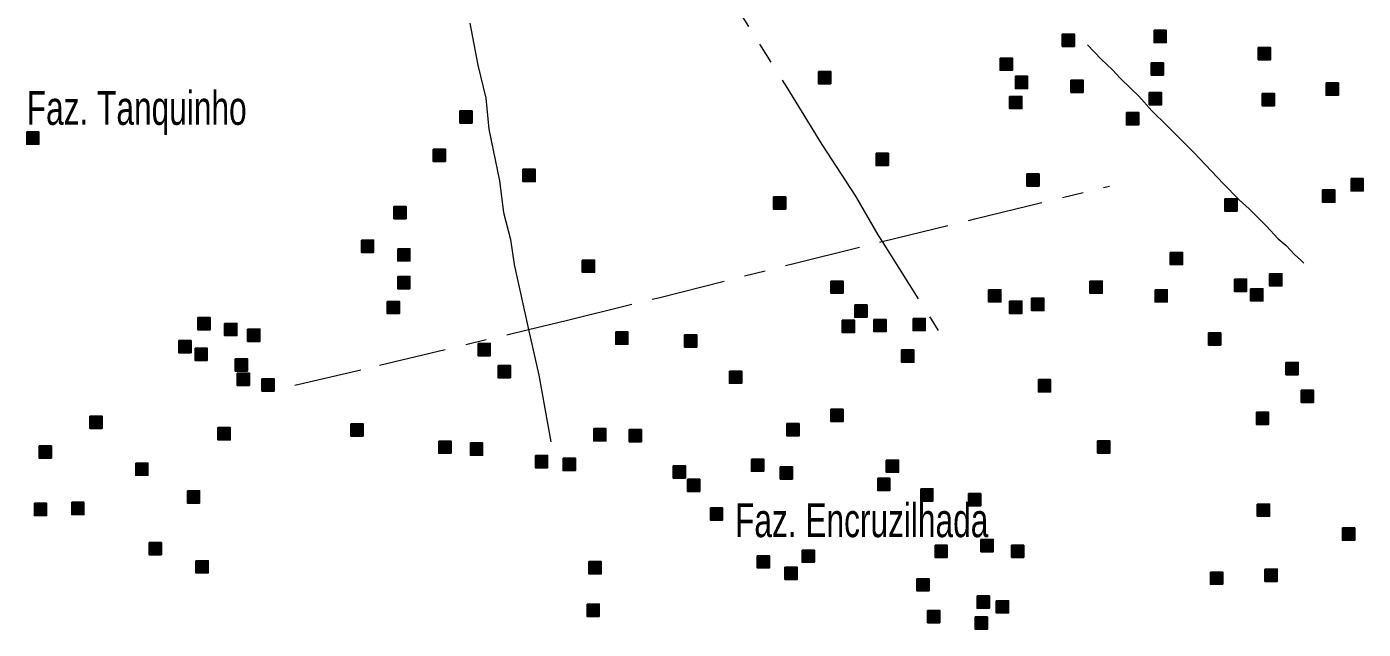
# Model space of a CAD drawing. Extents: x 445.4 to 500, y 8728.7 to 8784.
# Drawn here: x 452.93 to 459.26, y 8733.34 to 8736.19 of the extents above; entities that cross this region are included whole.
import ezdxf

# ---------------------------------------------------------------- set-up
doc = ezdxf.new("R2010")
doc.units = 0
doc.header["$LTSCALE"] = 0.064
doc.linetypes.add('DOT_DASHED', pattern=[7.7, 5, -1.2, 0.3, -1.2])
doc.layers.add('2', color=7, linetype='Continuous', lineweight=25)
doc.layers.add('22', color=7, linetype='DOT_DASHED', lineweight=13)
doc.layers.add('61', color=7, linetype='Continuous')

msp = doc.modelspace()

# ---------------------------------------------------------------- hatches: boundary and pattern name
at = {"layer": '2'}
for points in [[(458.2663, 8736.1695), (458.3243, 8736.1695), (458.3243, 8736.1115), (458.2663, 8736.1115)], [(457.8319, 8736.1513), (457.8899, 8736.1513), (457.8899, 8736.0933), (457.8319, 8736.0933)], [(457.5378, 8736.0382), (457.5958, 8736.0382), (457.5958, 8735.9802), (457.5378, 8735.9802)], [(458.7596, 8736.088), (458.8176, 8736.088), (458.8176, 8736.03), (458.7596, 8736.03)], [(456.6781, 8735.9748), (456.7361, 8735.9748), (456.7361, 8735.9168), (456.6781, 8735.9168)], [(458.2528, 8736.0155), (458.3108, 8736.0155), (458.3108, 8735.9575), (458.2528, 8735.9575)], [(457.6102, 8735.9521), (457.6682, 8735.9521), (457.6682, 8735.8941), (457.6102, 8735.8941)], [(457.8727, 8735.934), (457.9307, 8735.934), (457.9307, 8735.876), (457.8727, 8735.876)], [(459.0808, 8735.9204), (459.1388, 8735.9204), (459.1388, 8735.8624), (459.0808, 8735.8624)], [(457.5831, 8735.8571), (457.6411, 8735.8571), (457.6411, 8735.7991), (457.5831, 8735.7991)], [(458.2437, 8735.8752), (458.3017, 8735.8752), (458.3017, 8735.8172), (458.2437, 8735.8172)], [(458.7777, 8735.8706), (458.8357, 8735.8706), (458.8357, 8735.8126), (458.7777, 8735.8126)], [(454.9812, 8735.7884), (455.0392, 8735.7884), (455.0392, 8735.7304), (454.9812, 8735.7304)], [(458.136, 8735.7801), (458.194, 8735.7801), (458.194, 8735.7221), (458.136, 8735.7221)], [(452.9315, 8735.6888), (452.9895, 8735.6888), (452.9895, 8735.6308), (452.9315, 8735.6308)], [(454.8545, 8735.6073), (454.9125, 8735.6073), (454.9125, 8735.5493), (454.8545, 8735.5493)], [(456.9512, 8735.5876), (457.0092, 8735.5876), (457.0092, 8735.5296), (456.9512, 8735.5296)], [(455.2798, 8735.5122), (455.3378, 8735.5122), (455.3378, 8735.4542), (455.2798, 8735.4542)], [(457.6645, 8735.4903), (457.7225, 8735.4903), (457.7225, 8735.4323), (457.6645, 8735.4323)], [(459.1985, 8735.4677), (459.2565, 8735.4677), (459.2565, 8735.4097), (459.1985, 8735.4097)], [(459.064, 8735.4144), (459.122, 8735.4144), (459.122, 8735.3564), (459.064, 8735.3564)], [(454.669, 8735.3357), (454.727, 8735.3357), (454.727, 8735.2777), (454.669, 8735.2777)], [(456.4654, 8735.3817), (456.5234, 8735.3817), (456.5234, 8735.3237), (456.4654, 8735.3237)], [(458.6012, 8735.3726), (458.6592, 8735.3726), (458.6592, 8735.3146), (458.6012, 8735.3146)], [(454.5152, 8735.1772), (454.5732, 8735.1772), (454.5732, 8735.1192), (454.5152, 8735.1192)], [(454.6871, 8735.1365), (454.7451, 8735.1365), (454.7451, 8735.0785), (454.6871, 8735.0785)], [(455.5607, 8735.0829), (455.6187, 8735.0829), (455.6187, 8735.0249), (455.5607, 8735.0249)], [(458.3433, 8735.1191), (458.4013, 8735.1191), (458.4013, 8735.0611), (458.3433, 8735.0611)], [(458.8132, 8735.018), (458.8712, 8735.018), (458.8712, 8734.96), (458.8132, 8734.96)], [(454.6871, 8735.0052), (454.7451, 8735.0052), (454.7451, 8734.9472), (454.6871, 8734.9472)], [(456.7369, 8734.9833), (456.7949, 8734.9833), (456.7949, 8734.9253), (456.7369, 8734.9253)], [(457.9632, 8734.9833), (458.0212, 8734.9833), (458.0212, 8734.9253), (457.9632, 8734.9253)], [(458.6464, 8734.9923), (458.7044, 8734.9923), (458.7044, 8734.9343), (458.6464, 8734.9343)], [(457.4835, 8734.9425), (457.5415, 8734.9425), (457.5415, 8734.8845), (457.4835, 8734.8845)], [(457.6871, 8734.9018), (457.7451, 8734.9018), (457.7451, 8734.8438), (457.6871, 8734.8438)], [(458.2709, 8734.9425), (458.3289, 8734.9425), (458.3289, 8734.8845), (458.2709, 8734.8845)], [(458.7234, 8734.947), (458.7814, 8734.947), (458.7814, 8734.889), (458.7234, 8734.889)], [(454.6373, 8734.8874), (454.6953, 8734.8874), (454.6953, 8734.8294), (454.6373, 8734.8294)], [(456.85, 8734.8701), (456.908, 8734.8701), (456.908, 8734.8121), (456.85, 8734.8121)], [(457.5831, 8734.8882), (457.6411, 8734.8882), (457.6411, 8734.8302), (457.5831, 8734.8302)], [(453.7414, 8734.8105), (453.7994, 8734.8105), (453.7994, 8734.7525), (453.7414, 8734.7525)], [(453.8681, 8734.7833), (453.9261, 8734.7833), (453.9261, 8734.7253), (453.8681, 8734.7253)], [(456.7912, 8734.7976), (456.8492, 8734.7976), (456.8492, 8734.7396), (456.7912, 8734.7396)], [(456.9405, 8734.8022), (456.9985, 8734.8022), (456.9985, 8734.7442), (456.9405, 8734.7442)], [(457.126, 8734.8067), (457.184, 8734.8067), (457.184, 8734.7487), (457.126, 8734.7487)], [(453.651, 8734.7018), (453.709, 8734.7018), (453.709, 8734.6438), (453.651, 8734.6438)], [(453.9767, 8734.7561), (454.0347, 8734.7561), (454.0347, 8734.6981), (453.9767, 8734.6981)], [(455.7187, 8734.7426), (455.7767, 8734.7426), (455.7767, 8734.6846), (455.7187, 8734.6846)], [(456.0445, 8734.729), (456.1025, 8734.729), (456.1025, 8734.671), (456.0445, 8734.671)], [(458.5243, 8734.7388), (458.5823, 8734.7388), (458.5823, 8734.6808), (458.5243, 8734.6808)], [(453.7279, 8734.6656), (453.7859, 8734.6656), (453.7859, 8734.6076), (453.7279, 8734.6076)], [(455.0672, 8734.6882), (455.1252, 8734.6882), (455.1252, 8734.6302), (455.0672, 8734.6302)], [(457.0717, 8734.6573), (457.1297, 8734.6573), (457.1297, 8734.5993), (457.0717, 8734.5993)], [(453.9179, 8734.6158), (453.9759, 8734.6158), (453.9759, 8734.5578), (453.9179, 8734.5578)], [(455.1622, 8734.5841), (455.2202, 8734.5841), (455.2202, 8734.5261), (455.1622, 8734.5261)], [(458.8908, 8734.5984), (458.9488, 8734.5984), (458.9488, 8734.5404), (458.8908, 8734.5404)], [(453.927, 8734.5479), (453.985, 8734.5479), (453.985, 8734.4899), (453.927, 8734.4899)], [(454.0446, 8734.5207), (454.1026, 8734.5207), (454.1026, 8734.4627), (454.0446, 8734.4627)], [(456.2572, 8734.5577), (456.3152, 8734.5577), (456.3152, 8734.4997), (456.2572, 8734.4997)], [(457.7188, 8734.5169), (457.7768, 8734.5169), (457.7768, 8734.4589), (457.7188, 8734.4589)], [(458.9632, 8734.4671), (459.0212, 8734.4671), (459.0212, 8734.4091), (458.9632, 8734.4091)], [(453.2302, 8734.3442), (453.2882, 8734.3442), (453.2882, 8734.2862), (453.2302, 8734.2862)], [(456.7369, 8734.3766), (456.7949, 8734.3766), (456.7949, 8734.3186), (456.7369, 8734.3186)], [(458.7505, 8734.363), (458.8085, 8734.363), (458.8085, 8734.305), (458.7505, 8734.305)], [(453.8365, 8734.2898), (453.8945, 8734.2898), (453.8945, 8734.2318), (453.8365, 8734.2318)], [(454.4654, 8734.3079), (454.5234, 8734.3079), (454.5234, 8734.2499), (454.4654, 8734.2499)], [(455.6147, 8734.2853), (455.6727, 8734.2853), (455.6727, 8734.2273), (455.6147, 8734.2273)], [(455.7821, 8734.2808), (455.8401, 8734.2808), (455.8401, 8734.2228), (455.7821, 8734.2228)], [(456.5287, 8734.3087), (456.5867, 8734.3087), (456.5867, 8734.2507), (456.5287, 8734.2507)], [(452.9903, 8734.2038), (453.0483, 8734.2038), (453.0483, 8734.1458), (452.9903, 8734.1458)], [(454.8817, 8734.2264), (454.9397, 8734.2264), (454.9397, 8734.1684), (454.8817, 8734.1684)], [(455.031, 8734.2174), (455.089, 8734.2174), (455.089, 8734.1594), (455.031, 8734.1594)], [(457.9994, 8734.2272), (458.0574, 8734.2272), (458.0574, 8734.1692), (457.9994, 8734.1692)], [(455.3387, 8734.1585), (455.3967, 8734.1585), (455.3967, 8734.1005), (455.3387, 8734.1005)], [(455.4699, 8734.145), (455.5279, 8734.145), (455.5279, 8734.087), (455.4699, 8734.087)], [(456.3613, 8734.1412), (456.4193, 8734.1412), (456.4193, 8734.0832), (456.3613, 8734.0832)], [(456.9993, 8734.1366), (457.0573, 8734.1366), (457.0573, 8734.0786), (456.9993, 8734.0786)], [(453.4473, 8734.1223), (453.5053, 8734.1223), (453.5053, 8734.0643), (453.4473, 8734.0643)], [(455.9903, 8734.1095), (456.0483, 8734.1095), (456.0483, 8734.0515), (455.9903, 8734.0515)], [(456.4971, 8734.1049), (456.5551, 8734.1049), (456.5551, 8734.0469), (456.4971, 8734.0469)], [(456.0581, 8734.0461), (456.1161, 8734.0461), (456.1161, 8733.9881), (456.0581, 8733.9881)], [(456.9586, 8734.0506), (457.0166, 8734.0506), (457.0166, 8733.9926), (456.9586, 8733.9926)], [(453.6917, 8733.991), (453.7497, 8733.991), (453.7497, 8733.933), (453.6917, 8733.933)], [(457.1622, 8734.0008), (457.2202, 8734.0008), (457.2202, 8733.9428), (457.1622, 8733.9428)], [(457.3885, 8733.9782), (457.4465, 8733.9782), (457.4465, 8733.9202), (457.3885, 8733.9202)], [(452.9677, 8733.9322), (453.0257, 8733.9322), (453.0257, 8733.8742), (452.9677, 8733.8742)], [(453.1442, 8733.9367), (453.2022, 8733.9367), (453.2022, 8733.8787), (453.1442, 8733.8787)], [(456.1667, 8733.9103), (456.2247, 8733.9103), (456.2247, 8733.8523), (456.1667, 8733.8523)], [(458.755, 8733.9284), (458.813, 8733.9284), (458.813, 8733.8704), (458.755, 8733.8704)], [(459.1578, 8733.8152), (459.2158, 8733.8152), (459.2158, 8733.7572), (459.1578, 8733.7572)], [(457.4473, 8733.7609), (457.5053, 8733.7609), (457.5053, 8733.7029), (457.4473, 8733.7029)], [(453.5107, 8733.7465), (453.5687, 8733.7465), (453.5687, 8733.6885), (453.5107, 8733.6885)], [(456.6011, 8733.711), (456.6591, 8733.711), (456.6591, 8733.653), (456.6011, 8733.653)], [(457.2301, 8733.7337), (457.2881, 8733.7337), (457.2881, 8733.6757), (457.2301, 8733.6757)], [(457.5921, 8733.7337), (457.6501, 8733.7337), (457.6501, 8733.6757), (457.5921, 8733.6757)], [(453.7324, 8733.6605), (453.7904, 8733.6605), (453.7904, 8733.6025), (453.7324, 8733.6025)], [(455.5921, 8733.656), (455.6501, 8733.656), (455.6501, 8733.598), (455.5921, 8733.598)], [(456.3885, 8733.6839), (456.4465, 8733.6839), (456.4465, 8733.6259), (456.3885, 8733.6259)], [(456.5197, 8733.6296), (456.5777, 8733.6296), (456.5777, 8733.5716), (456.5197, 8733.5716)], [(457.1441, 8733.5752), (457.2021, 8733.5752), (457.2021, 8733.5172), (457.1441, 8733.5172)], [(458.5333, 8733.6069), (458.5913, 8733.6069), (458.5913, 8733.5489), (458.5333, 8733.5489)], [(458.7912, 8733.6205), (458.8492, 8733.6205), (458.8492, 8733.5625), (458.7912, 8733.5625)], [(455.583, 8733.455), (455.641, 8733.455), (455.641, 8733.397), (455.583, 8733.397)], [(457.4292, 8733.4937), (457.4872, 8733.4937), (457.4872, 8733.4357), (457.4292, 8733.4357)], [(457.5197, 8733.4711), (457.5777, 8733.4711), (457.5777, 8733.4131), (457.5197, 8733.4131)], [(457.1943, 8733.4252), (457.2523, 8733.4252), (457.2523, 8733.3672), (457.1943, 8733.3672)], [(457.4202, 8733.3941), (457.4782, 8733.3941), (457.4782, 8733.3361), (457.4202, 8733.3361)]]:
    msp.add_hatch(color=256, dxfattribs=at).paths.add_polyline_path(points)

# ---------------------------------------------------------------- linework, layer by layer
for points in [[(458.2663, 8736.1695), (458.3243, 8736.1695), (458.3243, 8736.1115), (458.2663, 8736.1115)], [(457.8319, 8736.1513), (457.8899, 8736.1513), (457.8899, 8736.0933), (457.8319, 8736.0933)], [(457.5378, 8736.0382), (457.5958, 8736.0382), (457.5958, 8735.9802), (457.5378, 8735.9802)], [(458.7596, 8736.088), (458.8176, 8736.088), (458.8176, 8736.03), (458.7596, 8736.03)], [(456.6781, 8735.9748), (456.7361, 8735.9748), (456.7361, 8735.9168), (456.6781, 8735.9168)], [(458.2528, 8736.0155), (458.3108, 8736.0155), (458.3108, 8735.9575), (458.2528, 8735.9575)], [(457.6102, 8735.9521), (457.6682, 8735.9521), (457.6682, 8735.8941), (457.6102, 8735.8941)], [(457.8727, 8735.934), (457.9307, 8735.934), (457.9307, 8735.876), (457.8727, 8735.876)], [(459.0808, 8735.9204), (459.1388, 8735.9204), (459.1388, 8735.8624), (459.0808, 8735.8624)], [(457.5831, 8735.8571), (457.6411, 8735.8571), (457.6411, 8735.7991), (457.5831, 8735.7991)], [(458.2437, 8735.8752), (458.3017, 8735.8752), (458.3017, 8735.8172), (458.2437, 8735.8172)], [(458.7777, 8735.8706), (458.8357, 8735.8706), (458.8357, 8735.8126), (458.7777, 8735.8126)], [(454.9812, 8735.7884), (455.0392, 8735.7884), (455.0392, 8735.7304), (454.9812, 8735.7304)], [(458.136, 8735.7801), (458.194, 8735.7801), (458.194, 8735.7221), (458.136, 8735.7221)], [(452.9315, 8735.6888), (452.9895, 8735.6888), (452.9895, 8735.6308), (452.9315, 8735.6308)], [(454.8545, 8735.6073), (454.9125, 8735.6073), (454.9125, 8735.5493), (454.8545, 8735.5493)], [(456.9512, 8735.5876), (457.0092, 8735.5876), (457.0092, 8735.5296), (456.9512, 8735.5296)], [(455.2798, 8735.5122), (455.3378, 8735.5122), (455.3378, 8735.4542), (455.2798, 8735.4542)], [(457.6645, 8735.4903), (457.7225, 8735.4903), (457.7225, 8735.4323), (457.6645, 8735.4323)], [(459.1985, 8735.4677), (459.2565, 8735.4677), (459.2565, 8735.4097), (459.1985, 8735.4097)], [(459.064, 8735.4144), (459.122, 8735.4144), (459.122, 8735.3564), (459.064, 8735.3564)], [(454.669, 8735.3357), (454.727, 8735.3357), (454.727, 8735.2777), (454.669, 8735.2777)], [(456.4654, 8735.3817), (456.5234, 8735.3817), (456.5234, 8735.3237), (456.4654, 8735.3237)], [(458.6012, 8735.3726), (458.6592, 8735.3726), (458.6592, 8735.3146), (458.6012, 8735.3146)], [(454.5152, 8735.1772), (454.5732, 8735.1772), (454.5732, 8735.1192), (454.5152, 8735.1192)], [(454.6871, 8735.1365), (454.7451, 8735.1365), (454.7451, 8735.0785), (454.6871, 8735.0785)], [(455.5607, 8735.0829), (455.6187, 8735.0829), (455.6187, 8735.0249), (455.5607, 8735.0249)], [(458.3433, 8735.1191), (458.4013, 8735.1191), (458.4013, 8735.0611), (458.3433, 8735.0611)], [(458.8132, 8735.018), (458.8712, 8735.018), (458.8712, 8734.96), (458.8132, 8734.96)], [(454.6871, 8735.0052), (454.7451, 8735.0052), (454.7451, 8734.9472), (454.6871, 8734.9472)], [(456.7369, 8734.9833), (456.7949, 8734.9833), (456.7949, 8734.9253), (456.7369, 8734.9253)], [(457.9632, 8734.9833), (458.0212, 8734.9833), (458.0212, 8734.9253), (457.9632, 8734.9253)], [(458.6464, 8734.9923), (458.7044, 8734.9923), (458.7044, 8734.9343), (458.6464, 8734.9343)], [(457.4835, 8734.9425), (457.5415, 8734.9425), (457.5415, 8734.8845), (457.4835, 8734.8845)], [(457.6871, 8734.9018), (457.7451, 8734.9018), (457.7451, 8734.8438), (457.6871, 8734.8438)], [(458.2709, 8734.9425), (458.3289, 8734.9425), (458.3289, 8734.8845), (458.2709, 8734.8845)], [(458.7234, 8734.947), (458.7814, 8734.947), (458.7814, 8734.889), (458.7234, 8734.889)], [(454.6373, 8734.8874), (454.6953, 8734.8874), (454.6953, 8734.8294), (454.6373, 8734.8294)], [(456.85, 8734.8701), (456.908, 8734.8701), (456.908, 8734.8121), (456.85, 8734.8121)], [(457.5831, 8734.8882), (457.6411, 8734.8882), (457.6411, 8734.8302), (457.5831, 8734.8302)], [(453.7414, 8734.8105), (453.7994, 8734.8105), (453.7994, 8734.7525), (453.7414, 8734.7525)], [(453.8681, 8734.7833), (453.9261, 8734.7833), (453.9261, 8734.7253), (453.8681, 8734.7253)], [(456.7912, 8734.7976), (456.8492, 8734.7976), (456.8492, 8734.7396), (456.7912, 8734.7396)], [(456.9405, 8734.8022), (456.9985, 8734.8022), (456.9985, 8734.7442), (456.9405, 8734.7442)], [(457.126, 8734.8067), (457.184, 8734.8067), (457.184, 8734.7487), (457.126, 8734.7487)], [(453.651, 8734.7018), (453.709, 8734.7018), (453.709, 8734.6438), (453.651, 8734.6438)], [(453.9767, 8734.7561), (454.0347, 8734.7561), (454.0347, 8734.6981), (453.9767, 8734.6981)], [(455.7187, 8734.7426), (455.7767, 8734.7426), (455.7767, 8734.6846), (455.7187, 8734.6846)], [(456.0445, 8734.729), (456.1025, 8734.729), (456.1025, 8734.671), (456.0445, 8734.671)], [(458.5243, 8734.7388), (458.5823, 8734.7388), (458.5823, 8734.6808), (458.5243, 8734.6808)], [(453.7279, 8734.6656), (453.7859, 8734.6656), (453.7859, 8734.6076), (453.7279, 8734.6076)], [(455.0672, 8734.6882), (455.1252, 8734.6882), (455.1252, 8734.6302), (455.0672, 8734.6302)], [(457.0717, 8734.6573), (457.1297, 8734.6573), (457.1297, 8734.5993), (457.0717, 8734.5993)], [(453.9179, 8734.6158), (453.9759, 8734.6158), (453.9759, 8734.5578), (453.9179, 8734.5578)], [(455.1622, 8734.5841), (455.2202, 8734.5841), (455.2202, 8734.5261), (455.1622, 8734.5261)], [(458.8908, 8734.5984), (458.9488, 8734.5984), (458.9488, 8734.5404), (458.8908, 8734.5404)], [(453.927, 8734.5479), (453.985, 8734.5479), (453.985, 8734.4899), (453.927, 8734.4899)], [(454.0446, 8734.5207), (454.1026, 8734.5207), (454.1026, 8734.4627), (454.0446, 8734.4627)], [(456.2572, 8734.5577), (456.3152, 8734.5577), (456.3152, 8734.4997), (456.2572, 8734.4997)], [(457.7188, 8734.5169), (457.7768, 8734.5169), (457.7768, 8734.4589), (457.7188, 8734.4589)], [(458.9632, 8734.4671), (459.0212, 8734.4671), (459.0212, 8734.4091), (458.9632, 8734.4091)], [(453.2302, 8734.3442), (453.2882, 8734.3442), (453.2882, 8734.2862), (453.2302, 8734.2862)], [(456.7369, 8734.3766), (456.7949, 8734.3766), (456.7949, 8734.3186), (456.7369, 8734.3186)], [(458.7505, 8734.363), (458.8085, 8734.363), (458.8085, 8734.305), (458.7505, 8734.305)], [(453.8365, 8734.2898), (453.8945, 8734.2898), (453.8945, 8734.2318), (453.8365, 8734.2318)], [(454.4654, 8734.3079), (454.5234, 8734.3079), (454.5234, 8734.2499), (454.4654, 8734.2499)], [(455.6147, 8734.2853), (455.6727, 8734.2853), (455.6727, 8734.2273), (455.6147, 8734.2273)], [(455.7821, 8734.2808), (455.8401, 8734.2808), (455.8401, 8734.2228), (455.7821, 8734.2228)], [(456.5287, 8734.3087), (456.5867, 8734.3087), (456.5867, 8734.2507), (456.5287, 8734.2507)], [(452.9903, 8734.2038), (453.0483, 8734.2038), (453.0483, 8734.1458), (452.9903, 8734.1458)], [(454.8817, 8734.2264), (454.9397, 8734.2264), (454.9397, 8734.1684), (454.8817, 8734.1684)], [(455.031, 8734.2174), (455.089, 8734.2174), (455.089, 8734.1594), (455.031, 8734.1594)], [(457.9994, 8734.2272), (458.0574, 8734.2272), (458.0574, 8734.1692), (457.9994, 8734.1692)], [(455.3387, 8734.1585), (455.3967, 8734.1585), (455.3967, 8734.1005), (455.3387, 8734.1005)], [(455.4699, 8734.145), (455.5279, 8734.145), (455.5279, 8734.087), (455.4699, 8734.087)], [(456.3613, 8734.1412), (456.4193, 8734.1412), (456.4193, 8734.0832), (456.3613, 8734.0832)], [(456.9993, 8734.1366), (457.0573, 8734.1366), (457.0573, 8734.0786), (456.9993, 8734.0786)], [(453.4473, 8734.1223), (453.5053, 8734.1223), (453.5053, 8734.0643), (453.4473, 8734.0643)], [(455.9903, 8734.1095), (456.0483, 8734.1095), (456.0483, 8734.0515), (455.9903, 8734.0515)], [(456.4971, 8734.1049), (456.5551, 8734.1049), (456.5551, 8734.0469), (456.4971, 8734.0469)], [(456.0581, 8734.0461), (456.1161, 8734.0461), (456.1161, 8733.9881), (456.0581, 8733.9881)], [(456.9586, 8734.0506), (457.0166, 8734.0506), (457.0166, 8733.9926), (456.9586, 8733.9926)], [(453.6917, 8733.991), (453.7497, 8733.991), (453.7497, 8733.933), (453.6917, 8733.933)], [(457.1622, 8734.0008), (457.2202, 8734.0008), (457.2202, 8733.9428), (457.1622, 8733.9428)], [(457.3885, 8733.9782), (457.4465, 8733.9782), (457.4465, 8733.9202), (457.3885, 8733.9202)], [(452.9677, 8733.9322), (453.0257, 8733.9322), (453.0257, 8733.8742), (452.9677, 8733.8742)], [(453.1442, 8733.9367), (453.2022, 8733.9367), (453.2022, 8733.8787), (453.1442, 8733.8787)], [(456.1667, 8733.9103), (456.2247, 8733.9103), (456.2247, 8733.8523), (456.1667, 8733.8523)], [(458.755, 8733.9284), (458.813, 8733.9284), (458.813, 8733.8704), (458.755, 8733.8704)], [(459.1578, 8733.8152), (459.2158, 8733.8152), (459.2158, 8733.7572), (459.1578, 8733.7572)], [(457.4473, 8733.7609), (457.5053, 8733.7609), (457.5053, 8733.7029), (457.4473, 8733.7029)], [(453.5107, 8733.7465), (453.5687, 8733.7465), (453.5687, 8733.6885), (453.5107, 8733.6885)], [(456.6011, 8733.711), (456.6591, 8733.711), (456.6591, 8733.653), (456.6011, 8733.653)], [(457.2301, 8733.7337), (457.2881, 8733.7337), (457.2881, 8733.6757), (457.2301, 8733.6757)], [(457.5921, 8733.7337), (457.6501, 8733.7337), (457.6501, 8733.6757), (457.5921, 8733.6757)], [(453.7324, 8733.6605), (453.7904, 8733.6605), (453.7904, 8733.6025), (453.7324, 8733.6025)], [(455.5921, 8733.656), (455.6501, 8733.656), (455.6501, 8733.598), (455.5921, 8733.598)], [(456.3885, 8733.6839), (456.4465, 8733.6839), (456.4465, 8733.6259), (456.3885, 8733.6259)], [(456.5197, 8733.6296), (456.5777, 8733.6296), (456.5777, 8733.5716), (456.5197, 8733.5716)], [(457.1441, 8733.5752), (457.2021, 8733.5752), (457.2021, 8733.5172), (457.1441, 8733.5172)], [(458.5333, 8733.6069), (458.5913, 8733.6069), (458.5913, 8733.5489), (458.5333, 8733.5489)], [(458.7912, 8733.6205), (458.8492, 8733.6205), (458.8492, 8733.5625), (458.7912, 8733.5625)], [(455.583, 8733.455), (455.641, 8733.455), (455.641, 8733.397), (455.583, 8733.397)], [(457.4292, 8733.4937), (457.4872, 8733.4937), (457.4872, 8733.4357), (457.4292, 8733.4357)], [(457.5197, 8733.4711), (457.5777, 8733.4711), (457.5777, 8733.4131), (457.5197, 8733.4131)], [(457.1943, 8733.4252), (457.2523, 8733.4252), (457.2523, 8733.3672), (457.1943, 8733.3672)], [(457.4202, 8733.3941), (457.4782, 8733.3941), (457.4782, 8733.3361), (457.4202, 8733.3361)]]:
    msp.add_lwpolyline(points, close=True, dxfattribs=at)
at = {"layer": '22'}
for points in [[(456.1764, 8736.4589), (456.5283, 8735.8994), (456.6948, 8735.6296), (456.8543, 8735.3846), (456.9596, 8735.2025), (456.9802, 8735.1698)], [(455.0278, 8736.2033), (455.0663, 8736.0052), (455.1049, 8735.8486), (455.1177, 8735.7022), (455.1692, 8735.4567), (455.1872, 8735.3078), (455.2207, 8735.1794), (455.2387, 8735.0613), (455.3066, 8734.7542)], [(457.9511, 8736.1012), (458.0157, 8736.0337), (458.0693, 8735.9827), (458.1064, 8735.9427), (458.1572, 8735.8945), (458.1943, 8735.8573), (458.2562, 8735.7884), (458.3262, 8735.7195), (458.3757, 8735.6699), (458.4567, 8735.59), (458.5103, 8735.5335), (458.5955, 8735.4439), (458.6697, 8735.3668), (458.7164, 8735.3254), (458.7514, 8735.2896), (458.7981, 8735.2427), (458.8544, 8735.1835), (458.8915, 8735.1518), (458.9327, 8735.1077), (458.9602, 8735.0843), (458.9753, 8735.0677)], [(456.9802, 8735.1698), (457.425, 8735.2791), (458.0562, 8735.4321)], [(455.3066, 8734.7542), (455.4841, 8734.7967), (455.9212, 8734.9047), (456.561, 8735.0667), (456.9802, 8735.1698)], [(456.9802, 8735.1698), (457.2109, 8734.8032), (457.2443, 8734.7492)], [(454.2005, 8734.4901), (454.6008, 8734.5852), (455.3066, 8734.7542)], [(455.3066, 8734.7542), (455.3544, 8734.5382), (455.4153, 8734.2007)]]:
    msp.add_lwpolyline(points, dxfattribs=at)

# ---------------------------------------------------------------- texts
at = {"layer": '61', "width": 0.7}
for s, p in [('Faz. Tanquinho', (452.9316, 8735.7224)), ('Faz. Encruzilhada', (456.2835, 8733.7719))]:
    msp.add_text(s, height=0.16, dxfattribs=at).set_placement(p)

doc.saveas('drawing.dxf')
